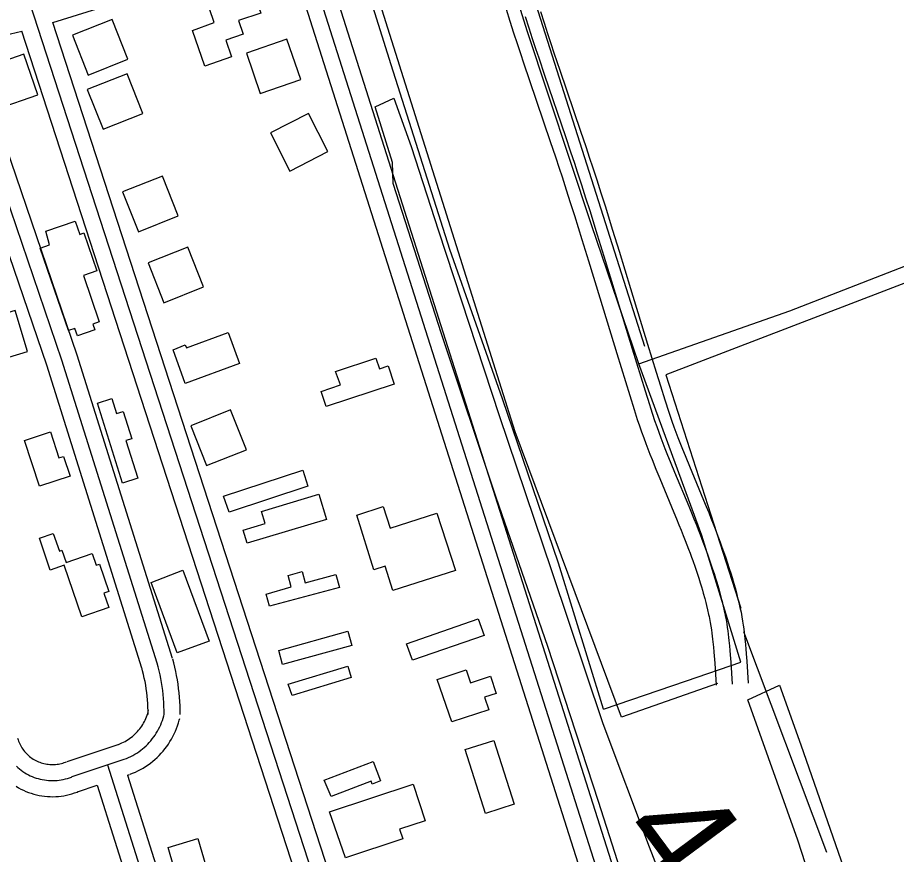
# Model space of a CAD drawing. Extents: x 3477039 to 3515015, y 546746 to 572297.
# Drawn here: x 3508722 to 3509543, y 563373 to 564155 of the extents above; entities that cross this region are included whole.
import ezdxf

# ---------------------------------------------------------------- set-up
doc = ezdxf.new("R2010")
doc.units = 0
for name, color, linetype in [('V-BLDG-OTLN', 7, 'Continuous'), ('V-DTCH-CNTR', 7, 'Continuous'), ('V-ROAD-CNTR', 7, 'Continuous'), ('V-SITE-VEGE', 7, 'Continuous'), ('V-SURV-IDEN', 7, 'Continuous'), ('V-TOPO-SHOR', 7, 'Continuous')]:
    doc.layers.add(name, color=color, linetype=linetype)

msp = doc.modelspace()

# ---------------------------------------------------------------- linework, layer by layer
at = {"layer": 'V-BLDG-OTLN'}
for points in [[(3508885.55, 564142.82), (3508905.73, 564150.29), (3508893.3, 564186.99), (3508919.68, 564195.93), (3508923.05, 564185.98), (3508956.21, 564197.22), (3508965.32, 564170.32), (3508947.58, 564164.3), (3508949.36, 564159.05), (3508928.54, 564151.99), (3508932.86, 564139.26), (3508916.64, 564133.76), (3508921.97, 564118.05), (3508896.83, 564109.53)], [(3508773.21, 564138.36), (3508787.92, 564101.16), (3508825.11, 564115.88), (3508810.4, 564153.07)], [(3508986.64, 564096.88), (3508973.6, 564134.7), (3508935.79, 564121.66), (3508948.82, 564083.85)], [(3508690.11, 564107.55), (3508703.08, 564069.71), (3508740.92, 564082.67), (3508727.96, 564120.51)], [(3508787.16, 564087.66), (3508801.87, 564050.46), (3508839.06, 564065.18), (3508824.35, 564102.37)], [(3509012.01, 564029.68), (3508993.82, 564065.3), (3508958.2, 564047.11), (3508976.39, 564011.49)], [(3508820.19, 563991.97), (3508834.9, 563954.78), (3508872.1, 563969.49), (3508857.39, 564006.68)], [(3508748.43, 563955.3), (3508775.95, 563964.74), (3508780.21, 563952.32), (3508783.99, 563953.62), (3508796.16, 563918.18), (3508783.5, 563913.83), (3508798.39, 563870.46), (3508792.48, 563868.43), (3508794.32, 563863.09), (3508777.92, 563857.46), (3508775.52, 563864.46), (3508769.58, 563862.42), (3508743.12, 563939.51), (3508751.83, 563942.49)], [(3508843.9, 563925.64), (3508858.61, 563888.44), (3508895.81, 563903.15), (3508881.1, 563940.35)], [(3508731.36, 563842.86), (3508719.76, 563881.14), (3508681.48, 563869.53), (3508693.09, 563831.25)], [(3508867.26, 563844.38), (3508878.69, 563849.21), (3508879.74, 563846.33), (3508918.8, 563860.6), (3508929.42, 563831.53), (3508878.71, 563813.01)], [(3509019.15, 563824.32), (3509056.78, 563836.77), (3509060.13, 563826.66), (3509068.33, 563829.38), (3509073.93, 563812.46), (3509010.44, 563791.45), (3509005.75, 563805.63), (3509023.88, 563811.63)], [(3508796.7, 563794.64), (3508809.96, 563799.09), (3508814.39, 563784.86), (3508820.71, 563786.83), (3508828.64, 563761.36), (3508823.32, 563759.7), (3508834.29, 563724.49), (3508819.95, 563720.02)], [(3508883.86, 563773.58), (3508898.57, 563736.38), (3508935.77, 563751.1), (3508921.06, 563788.29)], [(3508728.46, 563759.67), (3508752.68, 563767.72), (3508760.69, 563743.45), (3508765.01, 563744.88), (3508771.1, 563726.46), (3508742.55, 563717.03)], [(3508914.46, 563707.64), (3508988.46, 563731.93), (3508993.35, 563717.05), (3508919.71, 563692.88)], [(3508949.82, 563693.41), (3509003.53, 563709.51), (3509010.55, 563686.08), (3508936.5, 563663.89), (3508932.85, 563676.05), (3508953.4, 563682.21)], [(3509039.06, 563690.07), (3509063.72, 563698.03), (3509070.26, 563677.78), (3509113.85, 563691.84), (3509131.1, 563638.36), (3509072.71, 563619.52), (3509065.32, 563642.42), (3509054.73, 563639.01)], [(3508742.42, 563668.44), (3508755.33, 563672.97), (3508761.05, 563656.34), (3508763.46, 563657.17), (3508767.33, 563645.94), (3508791.75, 563654.34), (3508795.56, 563643.29), (3508798.44, 563644.28), (3508807.18, 563618.87), (3508802.51, 563617.26), (3508807.16, 563603.76), (3508782.11, 563595.14), (3508765.57, 563643.2), (3508752.63, 563638.75)], [(3508846.82, 563627.02), (3508876.35, 563638.67), (3508900.93, 563572.4), (3508871.17, 563561.36)], [(3508954.27, 563616.22), (3508977.65, 563623.01), (3508974.74, 563633.78), (3508988.04, 563637.37), (3508990.85, 563626.94), (3509019.44, 563634.66), (3509022.7, 563622.59), (3508957.32, 563604.93)], [(3509085.34, 563569.82), (3509152.45, 563593.12), (3509157.79, 563577.74), (3509091.09, 563554.59)], [(3508966, 563563.57), (3509030.63, 563581.58), (3509034.29, 563568.39), (3508969.66, 563550.41)], [(3508974.95, 563532.02), (3509030.54, 563548.93), (3509033.78, 563538.31), (3508978.47, 563521.48)], [(3509114.09, 563536.45), (3509141.06, 563545.44), (3509145.08, 563533.37), (3509163.78, 563539.6), (3509169.15, 563523.48), (3509158.28, 563519.86), (3509162.15, 563508.24), (3509127.86, 563496.82)], [(3509140.11, 563470.99), (3509167.05, 563479.59), (3509186.03, 563419.99), (3509159.08, 563411.41)], [(3509008.52, 563442.52), (3509054.31, 563459.92), (3509061.22, 563441.73), (3509053.33, 563438.73), (3509052.28, 563441.49), (3509015.15, 563427.38)], [(3509013.52, 563412.86), (3509091.5, 563438.8), (3509102.85, 563404.64), (3509078.89, 563396.68), (3509081.86, 563387.76), (3509028.29, 563369.95)], [(3508862.79, 563379.56), (3508890.55, 563387.99), (3508905.31, 563337.06), (3508877.44, 563328.98)]]:
    msp.add_lwpolyline(points, close=True, dxfattribs=at)
at = {"layer": 'V-DTCH-CNTR'}
for points in [[(3509269.33, 563508.75), (3509346.85, 563535.26), (3509397.62, 563552.69), (3509361.34, 563670.87), (3509302.55, 563831.36), (3509443.64, 563881), (3509585.16, 563936.06), (3509714.64, 563984.63), (3509872.43, 564044.21), (3509980.62, 564089.84), (3509937.54, 564230.5), (3509896.71, 564360.31)], [(3509302.55, 563831.36), (3509258.24, 563961.2), (3509198.05, 564142.57), (3509148.91, 564300.29)], [(3509269.33, 563508.75), (3509227.38, 563645.14), (3509175.12, 563798.62), (3509125.84, 563938.17), (3509071.01, 564110.61), (3509023.75, 564261.73), (3509036.53, 564265.13)]]:
    msp.add_lwpolyline(points, dxfattribs=at)
at = {"layer": 'V-ROAD-CNTR'}
for points in [[(3509515.59, 562606.61), (3509308.26, 563267.1), (3508996.9, 564247.42), (3508759.37, 564977.03), (3508505.33, 565776.04), (3508221.57, 566664.16), (3507991.26, 567364.33), (3507966.86, 567451.92)], [(3509514.72, 562588.02), (3509508.28, 562607.09), (3509494.04, 562638.73), (3509507.26, 562583.06), (3509293.95, 563262.58), (3508982.62, 564242.82), (3508745.09, 564972.43), (3508491.04, 565771.49), (3508207.3, 566659.53), (3507976.9, 567359.97), (3507953.95, 567442.35)], [(3509320.85, 562459.26), (3509304.12, 562486.28), (3509305.11, 562448.81), (3509059.54, 563164.47), (3508663.31, 564383.87), (3508268.75, 565604.78), (3508242.11, 565680.26), (3507963.35, 566555.09), (3507707.79, 567347.55)], [(3508852.51, 563551.68), (3508763.47, 563834.66), (3508657.13, 564146.04), (3508498.63, 564655.02), (3508286.39, 565325.51)], [(3508755.01, 564150.2), (3508974.54, 564218.72)], [(3509489.57, 562589.32), (3509279.65, 563258.06), (3508974.54, 564218.72)], [(3509178.38, 564162.8), (3509181.97, 564151.35), (3509185.39, 564140.63), (3509188.65, 564130.62), (3509191.74, 564121.25), (3509194.66, 564112.48), (3509200.18, 564096.09), (3509219.66, 564039), (3509224.46, 564024.76), (3509228.03, 564014.08), (3509230.67, 564006.08), (3509234.58, 563994.05), (3509238.43, 563982.01), (3509242.21, 563970), (3509249.25, 563947.42), (3509255.36, 563927.64), (3509265.98, 563892.96), (3509281.89, 563840.88), (3509289.9, 563814.84), (3509293.93, 563801.82), (3509297.98, 563788.79), (3509298.98, 563785.63), (3509300.99, 563779.49), (3509303.01, 563773.55), (3509305.03, 563767.83), (3509307.02, 563762.32), (3509309, 563757.01), (3509310.95, 563751.88), (3509312.87, 563746.94), (3509314.75, 563742.16), (3509318.44, 563732.98), (3509321.96, 563724.4), (3509335.2, 563692.58), (3509337.64, 563686.66), (3509339.91, 563681.1), (3509342, 563675.9), (3509343.94, 563671.02), (3509345.74, 563666.46), (3509347.39, 563662.17), (3509348.92, 563658.15), (3509350.32, 563654.38), (3509351.62, 563650.85), (3509352.81, 563647.55), (3509355, 563641.31), (3509356.84, 563635.85), (3509358.4, 563631.07), (3509359.72, 563626.88), (3509360.84, 563623.21), (3509361.79, 563619.99), (3509362.6, 563617.19), (3509363.97, 563612.21), (3509364.95, 563608.5), (3509365.65, 563605.73), (3509366.68, 563601.51), (3509367.65, 563597.29), (3509368.07, 563595.34), (3509368.45, 563593.48), (3509369.16, 563589.74), (3509369.75, 563586.24), (3509370.26, 563582.95), (3509370.7, 563579.84), (3509371.07, 563576.91), (3509371.4, 563574.14), (3509371.68, 563571.56), (3509372.16, 563566.61), (3509372.53, 563562.28), (3509372.83, 563558.41)], [(3509196.27, 564155.87), (3509199.67, 564145.24), (3509202.91, 564135.29), (3509205.98, 564125.97), (3509208.88, 564117.25), (3509214.39, 564100.91), (3509233.86, 564043.82), (3509238.68, 564029.53), (3509242.26, 564018.81), (3509244.92, 564010.75), (3509248.86, 563998.66), (3509252.73, 563986.54), (3509256.52, 563974.48), (3509263.58, 563951.86), (3509269.69, 563932.05), (3509280.33, 563897.34), (3509296.23, 563845.28), (3509304.23, 563819.26), (3509308.25, 563806.27), (3509312.3, 563793.28), (3509313.26, 563790.23), (3509315.22, 563784.24), (3509317.19, 563778.46), (3509319.15, 563772.88), (3509321.1, 563767.49), (3509323.04, 563762.29), (3509324.95, 563757.26), (3509326.84, 563752.4), (3509328.69, 563747.7), (3509332.34, 563738.62), (3509335.82, 563730.12), (3509349.05, 563698.32), (3509351.52, 563692.35), (3509353.8, 563686.74), (3509355.93, 563681.48), (3509357.9, 563676.54), (3509359.72, 563671.89), (3509361.4, 563667.53), (3509362.95, 563663.44), (3509364.39, 563659.59), (3509365.72, 563655.97), (3509366.94, 563652.58), (3509369.18, 563646.19), (3509371.08, 563640.58), (3509372.69, 563635.65), (3509374.05, 563631.32), (3509375.21, 563627.52), (3509376.19, 563624.18), (3509377.03, 563621.26), (3509378.45, 563616.12), (3509379.47, 563612.25), (3509380.21, 563609.34), (3509381.28, 563604.96), (3509382.29, 563600.55), (3509382.75, 563598.43), (3509383.17, 563596.38), (3509383.92, 563592.39), (3509384.56, 563588.65), (3509385.1, 563585.13), (3509385.56, 563581.83), (3509385.96, 563578.73), (3509386.3, 563575.83), (3509386.6, 563573.1), (3509387.1, 563567.98), (3509387.48, 563563.5), (3509387.79, 563559.57)], [(3509210.57, 564160.4), (3509213.95, 564149.84), (3509217.16, 564139.96), (3509220.22, 564130.69), (3509223.11, 564122.01), (3509228.59, 564105.72), (3509248.07, 564048.64), (3509252.9, 564034.3), (3509256.5, 564023.53), (3509259.17, 564015.43), (3509263.14, 564003.26), (3509267.03, 563991.07), (3509270.84, 563978.97), (3509277.9, 563956.31), (3509284.03, 563936.46), (3509294.67, 563901.73), (3509310.57, 563849.67), (3509318.56, 563823.68), (3509322.58, 563810.71), (3509326.61, 563797.77), (3509327.54, 563794.82), (3509329.45, 563788.98), (3509331.36, 563783.36), (3509333.28, 563777.93), (3509335.18, 563772.66), (3509337.08, 563767.57), (3509338.96, 563762.64), (3509340.81, 563757.86), (3509342.63, 563753.25), (3509346.24, 563744.26), (3509349.69, 563735.85), (3509362.91, 563704.06), (3509365.39, 563698.04), (3509367.7, 563692.38), (3509369.85, 563687.06), (3509371.85, 563682.05), (3509373.69, 563677.33), (3509375.41, 563672.9), (3509376.99, 563668.72), (3509378.46, 563664.79), (3509379.81, 563661.1), (3509381.07, 563657.6), (3509383.36, 563651.07), (3509385.31, 563645.3), (3509386.97, 563640.23), (3509388.38, 563635.76), (3509389.57, 563631.83), (3509390.59, 563628.38), (3509391.47, 563625.33), (3509392.94, 563620.03), (3509394, 563616.01), (3509394.77, 563612.95), (3509395.88, 563608.4), (3509396.93, 563603.82), (3509397.42, 563601.53), (3509397.89, 563599.28), (3509398.69, 563595.04), (3509399.37, 563591.05), (3509399.94, 563587.31), (3509400.43, 563583.82), (3509400.85, 563580.56), (3509401.21, 563577.51), (3509401.52, 563574.63), (3509402.03, 563569.35), (3509402.43, 563564.72), (3509402.74, 563560.73)], [(3509313, 562472.06), (3509073.77, 563169.22), (3508755.01, 564150.2)], [(3508678.19, 564130.79), (3508726.06, 564142.23)], [(3509287.16, 562454.9), (3509045.31, 563159.72), (3508726.06, 564142.23)], [(3508866.82, 563556.18), (3508777.73, 563839.33), (3508678.19, 564130.79)], [(3508838.2, 563547.18), (3508749.22, 563829.98), (3508649.22, 564122.81)], [(3508873.95, 563503.89), (3508873.93, 563507.8), (3508873.81, 563511.87), (3508873.61, 563515.93), (3508873.32, 563519.99), (3508872.95, 563524.05), (3508872.49, 563528.09), (3508871.95, 563532.12), (3508871.31, 563536.14), (3508870.6, 563540.15), (3508869.79, 563544.14), (3508868.91, 563548.11), (3508867.93, 563552.06), (3508867, 563555.56)], [(3509372.82, 563558.54), (3509373.29, 563551.71), (3509374.58, 563531.12)], [(3509387.79, 563559.57), (3509388.26, 563552.7), (3509389.55, 563532.06)], [(3509402.75, 563560.61), (3509403.23, 563553.68), (3509404.52, 563532.99)], [(3508843.95, 563503.69), (3508843.93, 563507.28), (3508843.83, 563510.71), (3508843.66, 563514.14), (3508843.42, 563517.56), (3508843.11, 563520.97), (3508842.72, 563524.38), (3508842.26, 563527.78), (3508841.73, 563531.17), (3508841.12, 563534.55), (3508840.45, 563537.91), (3508839.7, 563541.25), (3508838.88, 563544.59), (3508838.02, 563547.8)], [(3508858.95, 563503.79), (3508858.93, 563507.54), (3508858.82, 563511.29), (3508858.64, 563515.04), (3508858.37, 563518.78), (3508858.03, 563522.51), (3508857.61, 563526.24), (3508857.1, 563529.95), (3508856.52, 563533.66), (3508855.86, 563537.35), (3508855.12, 563541.02), (3508854.3, 563544.68), (3508853.41, 563548.32), (3508852.51, 563551.68)], [(3508816.28, 563475.92), (3508818.06, 563476.62), (3508819.56, 563477.28), (3508821.03, 563477.99), (3508822.48, 563478.75), (3508823.9, 563479.57), (3508825.29, 563480.43), (3508826.65, 563481.35), (3508827.97, 563482.31), (3508829.25, 563483.33), (3508830.5, 563484.39), (3508831.71, 563485.49), (3508832.87, 563486.64), (3508834, 563487.83), (3508835.08, 563489.06), (3508836.11, 563490.33), (3508837.1, 563491.64), (3508838.03, 563492.98), (3508838.92, 563494.35), (3508839.76, 563495.76), (3508840.55, 563497.19), (3508841.28, 563498.66), (3508841.96, 563500.15), (3508842.58, 563501.66), (3508843.15, 563503.19), (3508843.66, 563504.75), (3508844.13, 563506.37), (3508844.42, 563507.52)], [(3508821.77, 563461.97), (3508823.8, 563462.77), (3508825.81, 563463.64), (3508827.78, 563464.59), (3508829.71, 563465.61), (3508831.61, 563466.69), (3508833.46, 563467.85), (3508835.27, 563469.08), (3508837.04, 563470.37), (3508838.75, 563471.72), (3508840.42, 563473.13), (3508842.03, 563474.61), (3508843.59, 563476.14), (3508845.09, 563477.73), (3508846.53, 563479.38), (3508847.91, 563481.07), (3508849.23, 563482.81), (3508850.48, 563484.61), (3508851.67, 563486.44), (3508852.79, 563488.32), (3508853.84, 563490.24), (3508854.82, 563492.19), (3508855.72, 563494.18), (3508856.56, 563496.2), (3508857.31, 563498.25), (3508858, 563500.33), (3508858.6, 563502.43), (3508858.95, 563503.79)], [(3508827.26, 563448.01), (3508829.55, 563448.91), (3508832.06, 563450), (3508834.52, 563451.19), (3508836.95, 563452.46), (3508839.32, 563453.82), (3508841.63, 563455.27), (3508843.9, 563456.8), (3508846.11, 563458.42), (3508848.26, 563460.11), (3508850.34, 563461.88), (3508852.36, 563463.73), (3508854.31, 563465.65), (3508856.19, 563467.64), (3508857.99, 563469.69), (3508859.72, 563471.81), (3508861.36, 563473.99), (3508862.93, 563476.23), (3508864.42, 563478.53), (3508865.82, 563480.88), (3508867.13, 563483.28), (3508868.35, 563485.73), (3508869.49, 563488.21), (3508870.53, 563490.74), (3508871.48, 563493.31), (3508872.33, 563495.91), (3508873.08, 563498.48), (3508873.48, 563500.06)], [(3508722.05, 563481.69), (3508722.55, 563480.09), (3508723.01, 563478.8), (3508723.52, 563477.53), (3508724.08, 563476.29), (3508724.69, 563475.07), (3508725.36, 563473.87), (3508726.07, 563472.71), (3508726.82, 563471.57), (3508727.62, 563470.46), (3508728.47, 563469.39), (3508729.36, 563468.35), (3508730.29, 563467.35), (3508731.26, 563466.39), (3508732.26, 563465.47), (3508733.31, 563464.59), (3508734.39, 563463.75), (3508735.5, 563462.96), (3508736.65, 563462.21), (3508737.82, 563461.5), (3508739.02, 563460.85), (3508740.24, 563460.25), (3508741.49, 563459.7), (3508742.77, 563459.19), (3508744.05, 563458.74), (3508745.36, 563458.35), (3508746.69, 563458), (3508748.02, 563457.71), (3508749.37, 563457.47), (3508750.72, 563457.29), (3508752.08, 563457.17), (3508753.44, 563457.09), (3508754.81, 563457.08), (3508756.18, 563457.12), (3508757.54, 563457.21), (3508758.9, 563457.36), (3508760.25, 563457.57), (3508761.59, 563457.83), (3508762.92, 563458.14), (3508764.24, 563458.51), (3508765.53, 563458.93), (3508766.89, 563459.43), (3508767.59, 563459.71)], [(3508768.45, 563460.02), (3508817.03, 563476.2)], [(3508773.19, 563445.79), (3508821.77, 563461.97)], [(3508805.99, 563456.71), (3508926.32, 563076.25), (3509033.03, 562742.79), (3509101.33, 562515.3), (3509157.63, 562350.87), (3509166.74, 562356.92)], [(3508720.91, 563455.53), (3508722.36, 563454.19), (3508723.87, 563452.92), (3508725.43, 563451.71), (3508727.04, 563450.57), (3508728.69, 563449.49), (3508730.39, 563448.47), (3508732.12, 563447.53), (3508733.89, 563446.66), (3508735.7, 563445.86), (3508737.53, 563445.13), (3508739.4, 563444.48), (3508741.29, 563443.91), (3508743.2, 563443.41), (3508745.13, 563442.99), (3508747.07, 563442.65), (3508749.03, 563442.39), (3508750.99, 563442.2), (3508752.96, 563442.1), (3508754.94, 563442.08), (3508756.91, 563442.13), (3508758.88, 563442.27), (3508760.84, 563442.49), (3508762.8, 563442.78), (3508764.73, 563443.16), (3508766.66, 563443.61), (3508768.56, 563444.14), (3508770.44, 563444.75), (3508772.29, 563445.43), (3508773.19, 563445.79)], [(3508824.75, 563447.15), (3508826.51, 563447.73)], [(3508824.75, 563447.15), (3508940.61, 563080.8), (3509047.36, 562747.23), (3509115.61, 562519.89), (3509165.53, 562374.12)], [(3508720.74, 563436.76), (3508722.95, 563435.44), (3508725.22, 563434.21), (3508727.54, 563433.06), (3508729.9, 563432.02), (3508732.3, 563431.07), (3508734.74, 563430.22), (3508737.21, 563429.47), (3508739.71, 563428.82), (3508742.23, 563428.27), (3508744.77, 563427.82), (3508747.33, 563427.48), (3508749.91, 563427.24), (3508752.49, 563427.1), (3508755.07, 563427.07), (3508757.65, 563427.15), (3508760.22, 563427.33), (3508762.79, 563427.61), (3508765.34, 563428), (3508767.88, 563428.49), (3508770.39, 563429.08), (3508772.88, 563429.77), (3508775.34, 563430.57), (3508777.69, 563431.43), (3508778.79, 563431.88)], [(3508777.93, 563431.56), (3508796.28, 563437.67)], [(3508796.28, 563437.67), (3508912.02, 563071.7), (3509018.71, 562738.34), (3509087.05, 562510.71), (3509139.69, 562356.96)]]:
    msp.add_lwpolyline(points, dxfattribs=at)
at = {"layer": 'V-SITE-VEGE'}
for points in [[(3509310.69, 563279.8), (3509264.72, 563422.51), (3509217.33, 563567.4), (3509169.17, 563706.51), (3509118.21, 563859.37), (3509072.96, 563999.91), (3509072.37, 564019.43), (3509056.12, 564071.58), (3509073.52, 564079.41), (3509089.82, 564034.48), (3509115.28, 563955.52), (3509171.88, 563783.1), (3509220.72, 563638.2), (3509268.85, 563495.48), (3509312.12, 563380.25), (3509357.55, 563262.84)], [(3509489.13, 563269.13), (3509450.94, 563386.49), (3509404.17, 563517.64), (3509433.89, 563531.17), (3509453.74, 563475.37), (3509496.24, 563353.64)]]:
    msp.add_lwpolyline(points, dxfattribs=at)
at = {"layer": 'V-TOPO-SHOR'}
for p, q in [((3509308.15, 563847.7), (3509167.66, 564288.57)), ((3509673.93, 563954.28), (3509327.53, 563821.05)), ((3509327.53, 563821.05), (3509397.78, 563603.04)), ((3509400.2, 563581.24), (3509477.72, 563375.34))]:
    msp.add_line(p, q, dxfattribs=at)
msp.add_lwpolyline([(3509375.98, 563532.79), (3509286.35, 563501.3), (3509187.04, 563767.76), (3509029.58, 564266.77), (3508755.85, 565114.6), (3508564.49, 565693.55), (3508336.78, 566393.61), (3508070.32, 567224.48), (3507985.54, 567486.1)], dxfattribs=at)

# ---------------------------------------------------------------- texts
at = {"layer": 'V-SURV-IDEN'}
msp.add_text('4484+22.2', height=100, rotation=306.55834, dxfattribs=at).set_placement((3509279.44, 563392.19))

doc.saveas('drawing.dxf')
